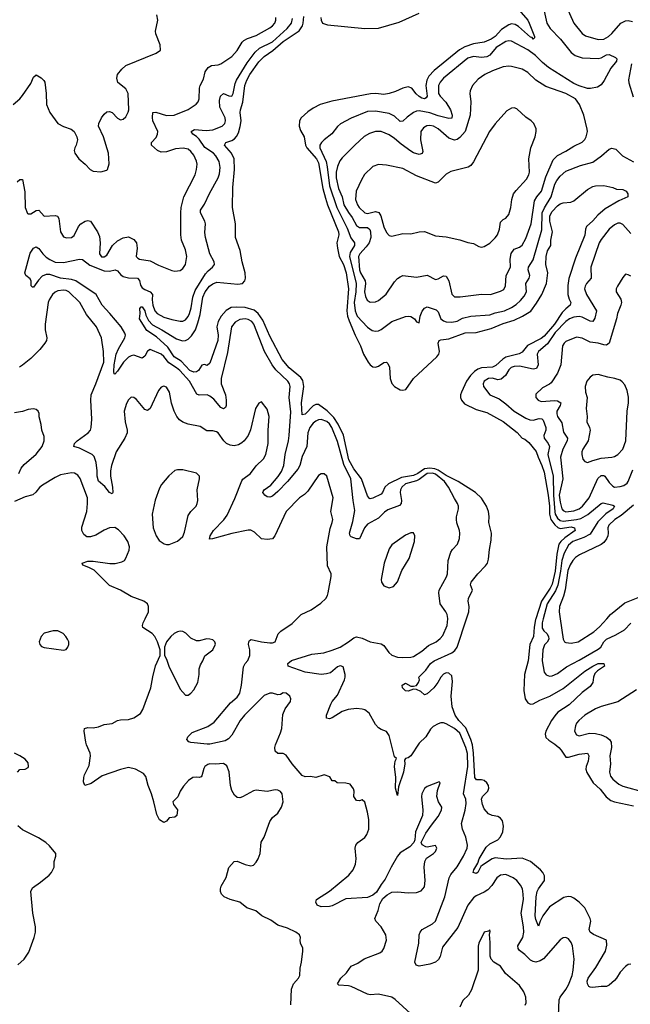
# Model space of a CAD drawing. Header units: inches. Extents: x 1682530 to 1839546, y 640742 to 791647.
# Tile 701 of 923: x 1812289 to 1816785, y 687158 to 694414. Entities that reach past the tile are written whole.
import ezdxf

# ---------------------------------------------------------------- set-up
doc = ezdxf.new("R2010")
doc.units = ezdxf.units.IN
doc.header["$MEASUREMENT"] = 0
doc.layers.add('B8618', color=7, linetype='Continuous')
doc.layers.add('B8619', color=7, linetype='Continuous')

msp = doc.modelspace()

# ---------------------------------------------------------------- linework, layer by layer
at = {"layer": 'B8618', "color": 5}
for points, elevation in [([(1814286.4, 687153.6), (1814290.8, 687270), (1814305.3, 687310), (1814341.1, 687350), (1814352.2, 687370), (1814354.9, 687425.1), (1814365.1, 687470), (1814374.5, 687550), (1814372.9, 687572.9), (1814356.3, 687610), (1814353.3, 687630), (1814356.2, 687650), (1814349.6, 687670), (1814321.6, 687690), (1814259.9, 687720.1), (1814190, 687742.2), (1814138.7, 687778.7), (1814071.4, 687811.4), (1814027.5, 687847.5), (1813962, 687870), (1813909.8, 687909.8), (1813839.3, 687930), (1813794, 687950), (1813774.7, 687970), (1813767.6, 687990), (1813767.2, 688010), (1813771.5, 688030), (1813808.4, 688091.6), (1813830, 688166), (1813869.2, 688210), (1813890, 688212.7), (1813950, 688188.2), (1813990, 688179.1), (1814010, 688184), (1814030, 688206), (1814044.5, 688230), (1814058.4, 688270), (1814067.6, 688352.4), (1814089.5, 688390.5), (1814130, 688506), (1814150, 688534), (1814190, 688567.7), (1814216.9, 688610), (1814227.8, 688650), (1814222, 688710), (1814210, 688726), (1814190, 688737), (1814170, 688739.5), (1814110, 688725.6), (1814030, 688735.8), (1814010, 688731), (1813930, 688688.2), (1813910, 688680.7), (1813890, 688681.7), (1813870, 688699.7), (1813850, 688734.5), (1813841.7, 688770), (1813830.9, 688870.9), (1813815.2, 688915.2), (1813790, 688934), (1813730, 688926.8), (1813690, 688930.5), (1813673.3, 688926.7), (1813651.1, 688910), (1813643.6, 688896.4), (1813630, 688840.9), (1813624.8, 688835.2), (1813610, 688829.7), (1813590, 688833.3), (1813564.9, 688830), (1813532.3, 688807.7), (1813494.2, 688765.8), (1813471.3, 688728.7), (1813452.9, 688687.1), (1813417.3, 688650), (1813420.7, 688630), (1813450.3, 688590.3), (1813446.8, 688550), (1813430, 688538), (1813390, 688531.6), (1813370, 688508), (1813350, 688497.2), (1813318.7, 688518.7), (1813297.5, 688557.5), (1813275.6, 688650), (1813258.5, 688710), (1813234.7, 688770), (1813218.3, 688838.3), (1813199.7, 688859.7), (1813141.2, 688890), (1813090, 688903), (1813030, 688889.6), (1812896.9, 688843.1), (1812814.2, 688785.8), (1812769.3, 688770), (1812758.3, 688798.3), (1812760.7, 688830), (1812765.9, 688850), (1812800.9, 688919.1), (1812809.9, 688990), (1812808.4, 689010), (1812779.8, 689070), (1812775.1, 689090), (1812762.7, 689170), (1812765.2, 689190), (1812790, 689199.3), (1812830, 689196.2), (1812870, 689202.2), (1812910, 689219.6), (1812970, 689227.5), (1813010, 689249.1), (1813030, 689254), (1813090, 689256.1), (1813130, 689270.3), (1813177.7, 689302.3), (1813194.7, 689330), (1813255.6, 689490), (1813268.5, 689571.5), (1813287.8, 689652.2), (1813322, 689730), (1813322, 689770), (1813302.7, 689830), (1813282.7, 689870), (1813265.2, 689890), (1813195.5, 689935.5), (1813192.3, 689950), (1813198.4, 689970), (1813212.9, 690000)], 480), ([(1815167.2, 687090), (1815054.9, 687194.9), (1815030, 687209.7), (1814930, 687233.3), (1814869, 687229), (1814850, 687233.8), (1814730, 687288.9), (1814710, 687295), (1814639.3, 687299.3), (1814629.6, 687309.6), (1814654.2, 687350), (1814695.3, 687390), (1814730, 687438.3), (1814778.8, 687461.2), (1814825.8, 687494.2), (1814942, 687538), (1814957, 687550), (1814969.6, 687570), (1814989.5, 687630), (1814985.6, 687670), (1814951.3, 687730), (1814911.6, 687770), (1814904.5, 687790), (1814929.6, 687850), (1814942, 687898), (1814962.2, 687937.8), (1814994.5, 687965.5), (1815030, 687984.4), (1815070, 687987), (1815150, 687979.6), (1815210, 687982.8), (1815246.2, 687993.8), (1815270, 688024), (1815276, 688070), (1815266.6, 688170), (1815271.3, 688210), (1815283.8, 688236.2), (1815335.1, 688270), (1815350, 688284.9), (1815359.5, 688310), (1815350, 688329), (1815290, 688315.1), (1815278.9, 688318.9), (1815252.5, 688332.5), (1815246, 688350), (1815280.4, 688419.6), (1815320.5, 688479.5), (1815370, 688541.5), (1815395, 688590), (1815396.9, 688610), (1815371.8, 688650), (1815360.7, 688690), (1815366.6, 688733.4), (1815386, 688790), (1815378, 688798), (1815290, 688763.7), (1815270, 688749.2), (1815250.4, 688710), (1815247, 688690), (1815257.6, 688590), (1815255.8, 688550), (1815203.1, 688430), (1815198, 688370), (1815190.8, 688350), (1815161.7, 688318.3), (1815090, 688273.7), (1815070.3, 688250), (1815024.2, 688170), (1814980.5, 688079.5), (1814950, 688040.9), (1814916.2, 687983.8), (1814890, 687963.7), (1814850, 687946.6), (1814690, 687936.5), (1814590, 687883.7), (1814570, 687878.3), (1814510, 687876.4), (1814479.5, 687890), (1814469.3, 687910), (1814474.5, 687930), (1814570, 687991.6), (1814711.5, 688110), (1814744.2, 688150), (1814760.7, 688190), (1814767.6, 688230), (1814758.3, 688310), (1814763.5, 688330), (1814779.6, 688350), (1814830, 688388.7), (1814845.7, 688410), (1814860.9, 688450), (1814859.6, 688519.6), (1814850, 688575.3), (1814830, 688648), (1814810, 688664), (1814790, 688657.2), (1814770, 688661.2), (1814749.6, 688690), (1814752.8, 688730), (1814746.5, 688746.5), (1814721.5, 688781.5), (1814690, 688787.3), (1814626, 688790), (1814610, 688806), (1814590, 688806), (1814573.6, 688833.6), (1814530, 688848.7), (1814470, 688828.7), (1814430, 688838), (1814390, 688835.3), (1814370, 688843.7), (1814295, 688930), (1814250, 688994), (1814230, 689005.8), (1814190, 689006.5), (1814170, 689024.7), (1814167.5, 689050), (1814172.2, 689070), (1814210, 689159.1), (1814218.4, 689190), (1814226.3, 689293.7), (1814243.5, 689336.5), (1814284, 689390), (1814285.2, 689410), (1814279.3, 689430), (1814251, 689451), (1814230, 689453), (1814210, 689441.3), (1814190, 689439.7), (1814150, 689452), (1814130, 689452.2), (1814090, 689434.5), (1813943.9, 689290), (1813913.4, 689250), (1813850, 689142.9), (1813825.3, 689114.7), (1813800.7, 689099.3), (1813690, 689074.6), (1813670, 689074.8), (1813548.4, 689088.4), (1813533.6, 689093.6), (1813519.3, 689110), (1813526, 689130), (1813558.2, 689161.8), (1813675.2, 689204.8), (1813721.9, 689238.1), (1813841.1, 689378.9), (1813890, 689421.5), (1813909.9, 689450), (1813922.8, 689510), (1813935.8, 689644.2), (1813949.7, 689670), (1813969, 689691), (1813982.5, 689730), (1813983.1, 689770), (1813974, 689810), (1813975.6, 689830), (1813981, 689839), (1813994, 689846), (1814070, 689828.8), (1814130, 689822), (1814150, 689822), (1814169.2, 689830), (1814192.6, 689887.4), (1814211, 689909), (1814294.3, 689965.7), (1814329.8, 690000)], 460), ([(1816255.8, 687075.8), (1816262.8, 687190), (1816269.9, 687210.1), (1816310, 687266.2), (1816330, 687302.6), (1816356.5, 687370), (1816365.3, 687410), (1816371, 687491), (1816358.9, 687590), (1816350, 687613.2), (1816330, 687640.9), (1816310, 687651.8), (1816290, 687647), (1816270, 687633.6), (1816145.9, 687494.1), (1816122, 687478), (1816090, 687469.1), (1816070, 687472.7), (1816050, 687484.7), (1816010, 687525.5), (1815970, 687555.4), (1815958.7, 687570), (1815956.5, 687590), (1815993.3, 687650), (1816001.4, 687690), (1815999.3, 687730), (1815982.5, 687830), (1815997.8, 687930), (1815997.5, 687970), (1815990.6, 688010), (1815977, 688037), (1815949.8, 688070), (1815923.5, 688090), (1815870, 688114), (1815829.6, 688110.4), (1815802.6, 688090), (1815766.2, 688033.8), (1815737.5, 688002.5), (1815710, 687984.2), (1815650, 687957.7), (1815630, 687941.8), (1815587.8, 687890), (1815514.5, 687725.5), (1815401.4, 687578.6), (1815384.9, 687510), (1815372.4, 687487.6), (1815350.2, 687469.8), (1815310, 687454.7), (1815230, 687439.3), (1815207.6, 687447.6), (1815199.6, 687470), (1815227.4, 687610), (1815231.1, 687670), (1815237.4, 687690), (1815252, 687710), (1815328.9, 687751.1), (1815350, 687772), (1815420.7, 687950), (1815452.1, 688090), (1815464.8, 688115.2), (1815510, 688172.6), (1815557, 688250), (1815584.2, 688310), (1815586.3, 688330), (1815574.2, 688390), (1815548.7, 688450), (1815542, 688490), (1815569.7, 688589.7), (1815577.5, 688637.5), (1815575.1, 688670), (1815557.7, 688710), (1815588.8, 688910), (1815585.4, 689005.4), (1815575.5, 689050), (1815530, 689156.8), (1815491.8, 689190), (1815430, 689225.3), (1815410, 689231.9), (1815390, 689232.2), (1815370, 689225.7), (1815334.2, 689205.8), (1815313.1, 689186.9), (1815280.3, 689130), (1815230, 689083.9), (1815170, 688989.7), (1815150, 688974.2), (1815131, 688970), (1815123.5, 688956.5), (1815124, 688930), (1815114, 688870), (1815079.5, 688760.5), (1815070, 688698), (1815055.1, 688750), (1815058.4, 688830), (1815048.9, 688910), (1815052.7, 688950), (1815064, 688970), (1815050, 688981.2), (1815010, 689139), (1814990, 689169.3), (1814950, 689182.9), (1814930, 689196.2), (1814910, 689219.5), (1814863.3, 689303.3), (1814830, 689327.3), (1814810, 689334.3), (1814770, 689338), (1814707.3, 689330), (1814663.8, 689316.2), (1814590, 689269.7), (1814570, 689261.6), (1814547.9, 689267.9), (1814546.9, 689290), (1814580.3, 689370), (1814590.9, 689390), (1814630, 689435.3), (1814681.7, 689550), (1814686.6, 689570), (1814685.1, 689590), (1814670, 689646), (1814652.1, 689652.1), (1814641, 689650), (1814630, 689645.6), (1814578, 689602), (1814547.4, 689592.6), (1814510, 689588.9), (1814390, 689606), (1814266, 689650), (1814263.7, 689670), (1814290, 689691.3), (1814441.1, 689738.9), (1814528.9, 689748.9), (1814590, 689767.1), (1814650, 689791.4), (1814711.3, 689828.7), (1814750, 689858.6), (1814770, 689866.7), (1814810, 689856), (1814870, 689828.6), (1814950, 689815), (1814970, 689802), (1815006, 689750), (1815030, 689730.2), (1815070, 689717.2), (1815110, 689713.4), (1815170, 689715.9), (1815190, 689721.2), (1815250, 689759.7), (1815298.3, 689801.7), (1815355.1, 689830), (1815386.3, 689853.7), (1815404.3, 689875.7), (1815435.9, 689950), (1815441, 690000)], 440), ([(1816790, 687454.6), (1816770, 687450.6), (1816750, 687436.8), (1816710, 687395.3), (1816684.3, 687350), (1816670, 687333.6), (1816630, 687298.4), (1816610, 687288.3), (1816570, 687290.5), (1816510, 687281.2), (1816490, 687283.5), (1816479.7, 687290), (1816469.8, 687310), (1816468.9, 687330), (1816476.2, 687350), (1816531.4, 687428.6), (1816603.4, 687550), (1816613.7, 687593.7), (1816609.8, 687629.8), (1816513.4, 687673.4), (1816489, 687690), (1816481.6, 687710), (1816493.9, 687770), (1816489.3, 687790), (1816451.8, 687870), (1816410, 687911.2), (1816370, 687940.2), (1816350, 687949.1), (1816328.2, 687951.8), (1816295.8, 687944.2), (1816190, 687877.4), (1816142.5, 687810), (1816122, 687770), (1816110, 687733.2), (1816090, 687784), (1816085.6, 687810), (1816092.7, 687950), (1816100.8, 687990), (1816109.9, 688010), (1816152.5, 688070), (1816154.5, 688105.5), (1816142.5, 688130), (1816124.5, 688150), (1816050, 688209.8), (1815990, 688235.9), (1815871, 688229), (1815790, 688237.5), (1815768.8, 688231.2), (1815696.3, 688183.7), (1815685.5, 688174.5), (1815662, 688130), (1815650, 688122.4), (1815628.9, 688128.9), (1815632.4, 688150), (1815662.2, 688197.8), (1815671.3, 688230), (1815724.7, 688315.3), (1815750, 688340.3), (1815809.6, 688370.4), (1815830, 688393.5), (1815846.7, 688430), (1815851.9, 688470), (1815843.1, 688510), (1815830.4, 688530), (1815810, 688543.4), (1815769.3, 688550), (1815742.4, 688562.4), (1815710, 688599.1), (1815696.9, 688630), (1815689.6, 688670), (1815697.1, 688690), (1815736, 688730), (1815744.1, 688750), (1815740.3, 688770), (1815728.9, 688790), (1815710, 688807.2), (1815690, 688812.7), (1815653.6, 688813.6), (1815641.2, 688830), (1815631.5, 689010), (1815623.3, 689070), (1815612.1, 689110), (1815575.5, 689195.5), (1815522.9, 689250), (1815494.8, 689290), (1815473, 689350), (1815465.9, 689430), (1815476.8, 689536.8), (1815470, 689579.6), (1815450, 689598.8), (1815430, 689600.8), (1815410, 689591.9), (1815390.2, 689570), (1815368.9, 689530), (1815339, 689490), (1815290, 689447.3), (1815270, 689438.4), (1815243.6, 689463.6), (1815210, 689478.7), (1815190, 689479.5), (1815150, 689466.3), (1815130, 689468.4), (1815107.1, 689490), (1815105.4, 689510), (1815130, 689523.7), (1815170, 689503), (1815190, 689502), (1815210, 689507.7), (1815226.3, 689530), (1815233.2, 689550), (1815228, 689570), (1815280.1, 689619.9), (1815314.2, 689670), (1815340.4, 689690), (1815470.9, 689749.1), (1815493.8, 689766.2), (1815510.5, 689790), (1815578.9, 690000)], 420), ([(1816089.4, 690000), (1816087, 689993), (1816077.1, 689937.1), (1816072.6, 689870), (1816046.1, 689810), (1816032.3, 689690), (1816006.1, 689590), (1816001.5, 689470), (1816010.2, 689410.2), (1816030, 689381.1), (1816050, 689370.3), (1816070, 689371.4), (1816120.3, 689399.7), (1816192.7, 689430), (1816290, 689484.6), (1816450, 689612.6), (1816510, 689650.8), (1816550, 689670.7), (1816591, 689670), (1816596.3, 689650), (1816543, 689617), (1816524.2, 689595.8), (1816514, 689570), (1816509, 689530), (1816490, 689500.4), (1816430, 689456.8), (1816334.1, 689365.9), (1816252.8, 689310), (1816230, 689285.3), (1816206, 689250), (1816163, 689170), (1816157.9, 689150), (1816164.4, 689124.4), (1816184.4, 689104.4), (1816230, 689074.8), (1816258, 689050), (1816277.6, 689030), (1816310, 688979.6), (1816330, 688979), (1816410, 689001.4), (1816470.8, 689010), (1816481.1, 688990), (1816475.6, 688950), (1816460.7, 688910), (1816459.2, 688890), (1816466.3, 688866.3), (1816512.8, 688790), (1816563, 688743), (1816606.7, 688686.7), (1816641.4, 688661.4), (1816670, 688650.1), (1816810, 688619.8)], 420), ([(1816143.8, 690000), (1816135.5, 689970), (1816135.9, 689930), (1816147.8, 689910), (1816170.3, 689890.3), (1816183.8, 689870), (1816184.5, 689850), (1816172.7, 689827.3), (1816153.8, 689806.2), (1816141.3, 689770), (1816137.4, 689690), (1816150, 689606), (1816166.2, 689586.2), (1816190, 689577.3), (1816210, 689578.6), (1816250, 689595.2), (1816315, 689645), (1816410, 689693.6), (1816550, 689775.7), (1816569, 689791), (1816591, 689830), (1816610, 689849), (1816679.2, 689880.8), (1816741.7, 689918.3), (1816790, 689967.7)], 440), ([(1816269.2, 690000), (1816290, 689848.5), (1816301.3, 689830), (1816310, 689824.4), (1816350, 689819.8), (1816401.7, 689830), (1816517.3, 689902.7), (1816558.8, 689941.2), (1816612.5, 690000)], 460), ([(1816830, 689475.6), (1816692.5, 689387.5), (1816570, 689352.5), (1816530, 689336.8), (1816450, 689288.4), (1816405.7, 689250), (1816390.3, 689230), (1816381.5, 689210), (1816375.6, 689170), (1816390, 689144.6), (1816410, 689138), (1816484.5, 689155.5), (1816530, 689155.1), (1816570, 689145.1), (1816610, 689127.2), (1816633.5, 689110), (1816644.6, 689090), (1816647.6, 689050), (1816634.8, 688990), (1816638.5, 688930), (1816631.9, 688870), (1816640.1, 688840.1), (1816656.9, 688816.9), (1816701.1, 688781.1), (1816730, 688766.2), (1816890, 688722.2)], 440), ([(1812271.8, 688868.2), (1812290, 688888.4), (1812330, 688890.5), (1812350, 688904), (1812353.3, 688910), (1812350, 688937.2), (1812330, 688963.7), (1812290, 688989.4), (1812250, 689009.5)], 520), ([(1812275.1, 687450), (1812320.5, 687490), (1812356.9, 687543.1), (1812395.8, 687650), (1812403.8, 687690), (1812404.8, 687730), (1812384.4, 687830), (1812370, 687990.8), (1812382.8, 688017.2), (1812442.4, 688057.6), (1812506.6, 688110), (1812524, 688130), (1812542.6, 688170), (1812543, 688210), (1812554, 688250), (1812554.5, 688270), (1812507.2, 688327.2), (1812482, 688350), (1812426, 688386), (1812310, 688444.8), (1812273.7, 688473.7)], 520), ([(1816011.7, 687151.7), (1816017.4, 687170), (1816016.3, 687210), (1816001.3, 687250), (1815970, 687296.9), (1815865.9, 687385.9), (1815830, 687438.7), (1815779.3, 687470), (1815762, 687490), (1815753.6, 687513.6), (1815754.5, 687614.5), (1815748.4, 687671.6), (1815754, 687694), (1815750, 687706), (1815742, 687698), (1815710, 687688.7), (1815670, 687608), (1815665.8, 687585.8), (1815664.9, 687410), (1815616.3, 687263.7), (1815593.6, 687226.4), (1815552.7, 687187.3), (1815530, 687137.2)], 460)]:
    msp.add_lwpolyline(points, dxfattribs=dict(at, elevation=elevation))
for points, elevation in [([(1812534, 689910), (1812470, 689892.3), (1812447.3, 689870), (1812430.8, 689830), (1812436, 689810), (1812450, 689796), (1812470, 689787.3), (1812610, 689767.7), (1812630, 689774), (1812643.7, 689790), (1812651.6, 689810), (1812649.5, 689830), (1812640.7, 689850), (1812629.4, 689870), (1812609.2, 689890), (1812570, 689909.4)], 520), ([(1813470, 689907.3), (1813450, 689903.7), (1813426.8, 689890), (1813402.8, 689870), (1813370.8, 689830), (1813356, 689790), (1813356, 689730), (1813370, 689702), (1813386, 689650), (1813470, 689481), (1813510, 689436), (1813530, 689436), (1813550, 689450.8), (1813570, 689474.8), (1813599.3, 689530), (1813609.5, 689590), (1813609.5, 689630.5), (1813619.5, 689660.5), (1813638, 689690), (1813652.5, 689727.5), (1813710, 689770.7), (1813731.2, 689811.2), (1813726, 689830), (1813710, 689843.7), (1813690, 689849.5), (1813668, 689852), (1813610, 689837.2), (1813590, 689837.2), (1813550, 689857.2), (1813512.9, 689892.9), (1813490, 689904.5)], 480)]:
    msp.add_lwpolyline(points, close=True, dxfattribs=dict(at, elevation=elevation))
at = {"layer": 'B8619', "color": 5}
for points, elevation in [([(1815946.5, 694506.5), (1816030, 694410.3), (1816041.8, 694390), (1816080.4, 694290), (1816079.9, 694280.1), (1816070, 694269.8), (1816062, 694282), (1816050, 694286.2), (1815963.2, 694363.2), (1815938.7, 694378.7), (1815910, 694383), (1815890, 694377.2), (1815838.1, 694341.9), (1815789.5, 694290), (1815761.1, 694270), (1815710, 694249.4), (1815630, 694235.6), (1815566.8, 694213.2), (1815526.5, 694193.5), (1815340.5, 694039.5), (1815301.7, 693998.3), (1815285.9, 693970), (1815279.1, 693930), (1815290.1, 693849.9), (1815282.4, 693837.6), (1815270.6, 693830), (1815250, 693835.5), (1815230, 693847.6), (1815208.1, 693868.1), (1815175.6, 693910), (1815150, 693920.3), (1815109.1, 693910.9), (1815055.5, 693884.5), (1815010, 693869.8), (1814970, 693863.8), (1814910.6, 693870.6), (1814872.3, 693867.7), (1814586.8, 693813.2), (1814501.3, 693790), (1814450, 693762.5), (1814410, 693734.8), (1814361.3, 693690), (1814349.2, 693669.2), (1814345.8, 693630), (1814357.5, 693597.5), (1814383, 693550), (1814394.2, 693490), (1814402.2, 693470), (1814473.9, 693390), (1814490, 693360.2), (1814522.1, 693170), (1814540.1, 693100.1), (1814555.8, 693050), (1814635.8, 692850), (1814638.7, 692830), (1814624.1, 692770), (1814628, 692730), (1814642.1, 692670), (1814673.5, 692610), (1814693.3, 692550), (1814710.9, 692430.9), (1814698, 692270), (1814702.5, 692230), (1814714.3, 692194.3), (1814758.4, 692090), (1814798.4, 692010), (1814819.5, 691950), (1814855.3, 691890), (1814870, 691872), (1814890, 691857.3), (1814910, 691853.2), (1814930, 691860.7), (1814970, 691888.9), (1814990.3, 691890.3), (1815000.6, 691880.6), (1815012.8, 691852.8), (1815016.5, 691770), (1815030, 691732.7), (1815049, 691710), (1815090, 691687.1), (1815110, 691684.1), (1815131.2, 691690), (1815188.7, 691770), (1815360.8, 691930), (1815374.7, 691950), (1815381.4, 691970), (1815369.9, 692030), (1815378.7, 692050), (1815390, 692055.4), (1815450, 692062.1), (1815570, 692107.9), (1815650.1, 692110.1), (1815760.5, 692139.5), (1815850, 692175.8), (1815930, 692201.2), (1815990.8, 692230), (1816053.3, 692266.7), (1816095.5, 692324.5), (1816134.4, 692390), (1816169.5, 692470.5), (1816178.2, 692550), (1816164.4, 692610), (1816166.1, 692670), (1816175.8, 692710), (1816199.3, 692750), (1816200.7, 692790), (1816212.1, 692850), (1816192, 692930), (1816192, 692970), (1816210, 693001.6), (1816250, 693041.6), (1816270, 693057.8), (1816290, 693065.7), (1816348, 693070), (1816370, 693080.4), (1816470, 693163), (1816510, 693184.9), (1816530, 693190.5), (1816590, 693193), (1816656.8, 693176.8), (1816684.5, 693164.5), (1816730, 693162.4), (1816756.3, 693150), (1816767.7, 693130), (1816767.3, 693110), (1816700.4, 693079.6), (1816599.5, 693020.5), (1816546.1, 692973.9), (1816510, 692932.2), (1816463.7, 692890), (1816454.9, 692870), (1816450, 692826), (1816382, 692658), (1816331.8, 692508.2), (1816325.5, 692454.5), (1816326.2, 692390), (1816334.4, 692354.4), (1816347.6, 692330), (1816342.9, 692310), (1816310, 692283.4), (1816284.6, 692255.4), (1816228.5, 692170), (1816150, 692082.6), (1816130, 692065.6), (1816027.4, 692012.6), (1815990, 691963.2), (1815967.7, 691952.3), (1815870, 691928.4), (1815846.2, 691913.7), (1815794.4, 691865.6), (1815770, 691854), (1815690, 691849.2), (1815661.8, 691838.2), (1815638, 691822), (1815608.3, 691791.7), (1815579.4, 691750), (1815541.2, 691670), (1815535.8, 691650), (1815535.9, 691630), (1815542.4, 691610), (1815563.9, 691583.9), (1815650, 691541.4), (1815730, 691519.1), (1815850, 691453.6), (1815953.3, 691373.3), (1815990, 691331.5), (1816010, 691323.2), (1816038.8, 691298.8), (1816091.7, 691231.7), (1816105.9, 691190), (1816134.4, 691130), (1816150, 691079), (1816181.3, 690910), (1816191.6, 690830), (1816191.2, 690770), (1816200.9, 690730), (1816230, 690690.8), (1816251.2, 690671.2), (1816270, 690664.3), (1816350, 690676.4), (1816373.8, 690670), (1816377, 690657), (1816378.5, 690650), (1816304.2, 690595.8), (1816273.8, 690570), (1816259.1, 690550), (1816243.9, 690476.1), (1816232.9, 690350), (1816210, 690253.4), (1816195.9, 690224.1), (1816132.6, 690130), (1816089.4, 690000)], 420), ([(1816140.3, 694520.3), (1816170.9, 694390), (1816196.3, 694350), (1816271.3, 694270), (1816350, 694172.3), (1816379.5, 694150), (1816430, 694134.3), (1816550, 694129.5), (1816570, 694133.5), (1816610, 694155.6), (1816630, 694158.9), (1816676.9, 694136.9), (1816685.2, 694125.2), (1816683.1, 694110), (1816641.6, 694058.4), (1816593.7, 693966.3), (1816570, 693933.3), (1816543.4, 693916.6), (1816493.4, 693906.6), (1816470, 693907.3), (1816410, 693926.4), (1816370, 693945.1), (1816182.3, 694062.3), (1816137.9, 694097.9), (1816086.7, 694150), (1816030, 694192.3), (1815910, 694255.2), (1815890, 694258), (1815870, 694253.1), (1815797.4, 694210), (1815750, 694152.8), (1815730, 694139.9), (1815690, 694135.4), (1815630, 694143), (1815588, 694130), (1815410, 693983.9), (1815384.8, 693955.2), (1815373.3, 693930), (1815371.9, 693870), (1815384.8, 693850), (1815427.1, 693807.1), (1815461.6, 693750), (1815474.5, 693710), (1815470, 693688.2), (1815450, 693685.7), (1815370, 693706.2), (1815310, 693727.1), (1815230, 693741.8), (1815210, 693740.2), (1815190, 693731.2), (1815142.9, 693697.1), (1815110, 693665.7), (1815090, 693663.9), (1815050, 693702.6), (1815010, 693723.6), (1814910, 693741.2), (1814850, 693739), (1814730, 693688.1), (1814652.1, 693647.9), (1814630, 693628.3), (1814587.5, 693572.5), (1814530.1, 693529.9), (1814511.4, 693510), (1814500.2, 693490), (1814498.5, 693470), (1814544.6, 693370), (1814553.6, 693330), (1814569.5, 693189.5), (1814624.4, 693030), (1814699.1, 692879.1), (1814726.8, 692806.8), (1814754.4, 692770), (1814754.6, 692750), (1814722, 692698), (1814716.8, 692670), (1814766.6, 692470), (1814763.5, 692410), (1814751.6, 692330), (1814759.4, 692270), (1814775.1, 692230), (1814850, 692148.9), (1814883.7, 692123.7), (1814910, 692118.3), (1814930, 692120.9), (1814950, 692130.3), (1815029.3, 692190.7), (1815130, 692227.7), (1815150, 692230.1), (1815170, 692226.5), (1815195.5, 692210), (1815210, 692186.8), (1815230, 692181), (1815238.7, 692230), (1815252.8, 692267.2), (1815270, 692288.9), (1815290, 692298), (1815356.9, 692276.9), (1815370, 692261.6), (1815390.7, 692210.7), (1815410, 692194.2), (1815430, 692188.1), (1815470, 692185.6), (1815510, 692193.2), (1815550, 692215), (1815610, 692230.1), (1815750, 692238.3), (1815790, 692254.2), (1815858.3, 692270), (1815910, 692294.2), (1815943.9, 692316.1), (1815976.2, 692343.8), (1816003.9, 692376.1), (1816020.9, 692410), (1816016.8, 692470), (1816040.4, 692510), (1816044.8, 692530), (1816033.5, 692570), (1816036.2, 692590), (1816070, 692645.7), (1816134.2, 692865.8), (1816137.4, 692990), (1816152.6, 693027.4), (1816203.3, 693110), (1816230, 693202.3), (1816244.7, 693230), (1816270, 693262.2), (1816310, 693297.6), (1816419.7, 693340.3), (1816510, 693364), (1816572.7, 693410), (1816630, 693460.7), (1816650, 693467.1), (1816680.2, 693460.2), (1816727, 693410), (1816810, 693368.1)], 440), ([(1816316.1, 694510), (1816369.2, 694390), (1816430, 694313.1), (1816456.5, 694296.5), (1816548.5, 694268.5), (1816590, 694270.2), (1816624.8, 694290), (1816650, 694312.1), (1816717, 694390), (1816750, 694406.3), (1816770, 694407.7), (1816801.2, 694401.2)], 460), ([(1812241.6, 693790), (1812288.8, 693831.2), (1812310, 693856.4), (1812370, 693943), (1812390, 693990.8), (1812410, 694007.3), (1812447, 693987), (1812466.9, 693966.9), (1812473, 693953), (1812484.6, 693870), (1812484.9, 693790), (1812510, 693731), (1812570, 693650.6), (1812610, 693626.8), (1812667.5, 693607.5), (1812690.8, 693590), (1812710, 693552), (1812714, 693530), (1812704, 693490), (1812694, 693470), (1812690.7, 693450), (1812694, 693430), (1812724, 693390), (1812770.7, 693350), (1812806.8, 693310), (1812830, 693297.3), (1812885.6, 693294.4), (1812930, 693304.7), (1812935.3, 693310), (1812946.6, 693353.4), (1812943.6, 693430), (1812906.3, 693550), (1812869.6, 693630), (1812871.8, 693650), (1812890, 693690.8), (1812910, 693718.8), (1812930, 693734.8), (1812950, 693738.8), (1812970, 693730.8), (1813010, 693687.7), (1813030, 693677.3), (1813050, 693680.7), (1813070, 693698.8), (1813087.7, 693732.3), (1813091.3, 693750), (1813088.2, 693870), (1813070, 693904.5), (1813012.3, 693952.3), (1813002.8, 693982.8), (1813008.3, 694010), (1813039.7, 694050), (1813070, 694078), (1813292.8, 694167.2), (1813326, 694190), (1813323.6, 694230), (1813291.8, 694310), (1813289.6, 694329.6), (1813305.2, 694410), (1813299, 694450)], 480), ([(1812270, 693220.3), (1812290, 693237.1), (1812310, 693236), (1812326.6, 693146.6), (1812327.9, 693030), (1812347, 692987), (1812350, 692983), (1812370, 692984.9), (1812410, 693008.5), (1812430, 693010.5), (1812470, 692966.7), (1812550, 692972.4), (1812566.6, 692966.6), (1812576.5, 692950), (1812590.3, 692850), (1812610, 692814.4), (1812634, 692806), (1812670, 692810.3), (1812690, 692824.9), (1812721.5, 692890), (1812738, 692910), (1812770, 692929), (1812790, 692933.8), (1812809.1, 692929.1), (1812862.8, 692850), (1812877.3, 692817.3), (1812881.8, 692770), (1812876.1, 692690), (1812890, 692667.1), (1812910, 692666.2), (1812930, 692680.3), (1812972, 692750), (1813010, 692785.8), (1813050, 692806.7), (1813090, 692813.1), (1813130, 692794), (1813148.5, 692770), (1813153.1, 692730), (1813146.7, 692670), (1813157.6, 692657.6), (1813170.4, 692650.4), (1813250, 692636.5), (1813310, 692606.3), (1813410, 692565.3), (1813430, 692562), (1813470, 692567), (1813490, 692581.3), (1813509.7, 692610), (1813519.8, 692670), (1813510, 692719.3), (1813481.1, 692790), (1813474.5, 692830), (1813474.4, 692990), (1813478.9, 693030), (1813498.6, 693110), (1813581.8, 693270), (1813591.6, 693310), (1813595.3, 693350), (1813590, 693372.3), (1813570, 693415.1), (1813550, 693443.5), (1813530, 693459.2), (1813493, 693467), (1813436.2, 693463.8), (1813370, 693440.4), (1813330, 693437.8), (1813303, 693450), (1813258.7, 693490), (1813259.7, 693510), (1813293.4, 693546.6), (1813304.7, 693570), (1813306, 693590), (1813268.3, 693670), (1813265.6, 693694.4), (1813269.8, 693730.2), (1813290, 693733.4), (1813370, 693709.4), (1813425.2, 693710), (1813528.2, 693751.8), (1813589, 693791), (1813604, 693810), (1813610.9, 693830), (1813611.9, 693910), (1813617.6, 693930), (1813643.1, 693976.9), (1813655.3, 694030), (1813677.6, 694062.4), (1813702, 694078), (1813750, 694082), (1813770, 694090.3), (1813850, 694142.8), (1813890, 694187.6), (1813927.4, 694250), (1813939.3, 694260.7), (1813965.2, 694274.8), (1814030, 694298.3), (1814130, 694354.7), (1814150, 694368.1), (1814166.4, 694390), (1814173.8, 694410), (1814174.2, 694430)], 460), ([(1815441, 690000), (1815441.1, 690001.1), (1815435.6, 690030), (1815426.4, 690050), (1815385.3, 690110), (1815376, 690190), (1815378, 690210), (1815431.6, 690308.4), (1815439.1, 690330), (1815444.8, 690430), (1815464, 690490), (1815475.6, 690510), (1815513, 690550), (1815526.9, 690590), (1815531.2, 690630), (1815528.3, 690650), (1815506.9, 690706.9), (1815504.7, 690730), (1815504.7, 690750), (1815519.7, 690810), (1815519.7, 690830), (1815512.8, 690850), (1815490, 690884.7), (1815447.8, 690970), (1815417.2, 691010), (1815350, 691064.8), (1815330, 691072.9), (1815290, 691071.2), (1815230, 691025.1), (1815210, 691015.4), (1815130, 690993.1), (1815103.7, 690970), (1815093.7, 690950), (1815090.9, 690930), (1815101.7, 690870), (1815098.4, 690850), (1815085.9, 690834.1), (1814998.9, 690801.1), (1814975.6, 690784.4), (1814930, 690739.8), (1814850, 690695.7), (1814827.2, 690670), (1814790, 690589.7), (1814770, 690588.7), (1814730, 690604), (1814723, 690610), (1814717.6, 690630), (1814742.7, 690717.3), (1814756.2, 690796.2), (1814743.4, 690870), (1814727.6, 691030), (1814676.1, 691136.1), (1814630, 691305.1), (1814586.9, 691410), (1814570, 691436.2), (1814550, 691453.4), (1814510, 691469.1), (1814490, 691466), (1814470, 691456.5), (1814450, 691441), (1814426.2, 691410), (1814410.6, 691370), (1814402.7, 691270), (1814370, 691195.4), (1814351.5, 691130), (1814337.2, 691102.8), (1814261.2, 691010), (1814190, 690937.1), (1814150, 690904.1), (1814130, 690896.8), (1814110, 690898.8), (1814094, 690910), (1814078.7, 690930), (1814082, 690938), (1814089.5, 690950), (1814137.1, 690982.9), (1814192.5, 691047.5), (1814216, 691084), (1814233.9, 691130), (1814243.8, 691210), (1814268.7, 691310), (1814273.1, 691350), (1814285, 691525), (1814272.5, 691630), (1814280.2, 691710), (1814275.8, 691730), (1814262.6, 691750), (1814175, 691835), (1814147.9, 691870), (1814092.2, 691970), (1814013.5, 692170), (1813997.6, 692190), (1813970, 692205.6), (1813950, 692209.9), (1813910, 692205.8), (1813874.3, 692185.7), (1813849.4, 692150), (1813818.3, 691961.7), (1813771.5, 691770), (1813771.6, 691730), (1813803.2, 691650), (1813808.4, 691610), (1813808.9, 691570), (1813803.8, 691556.2), (1813790, 691545.7), (1813770, 691555.6), (1813717.2, 691617.2), (1813690, 691640.5), (1813670, 691649.9), (1813610, 691646.4), (1813593.9, 691653.9), (1813538.1, 691750), (1813468.2, 691830), (1813444.3, 691850), (1813385.8, 691885.8), (1813350, 691931.1), (1813330, 691948.6), (1813250, 691984), (1813230, 691971.5), (1813210, 691934), (1813190, 691919.7), (1813130, 691941.2), (1813110, 691938.4), (1813090, 691927), (1813052.7, 691890), (1813010, 691824.7), (1812990, 691802.4), (1812984.9, 691804.9), (1812981.2, 691821.2), (1812983.2, 691870), (1812999.9, 691950), (1813016.9, 691990), (1813063.9, 692070), (1813067, 692090), (1813064.1, 692104.1), (1813037, 692150), (1812953.2, 692250), (1812896.2, 692310), (1812852.2, 692390), (1812702.8, 692490), (1812670, 692499.4), (1812590, 692508.6), (1812510, 692537.1), (1812483.2, 692536.8), (1812455.3, 692524.7), (1812426.3, 692493.7), (1812390, 692443.6), (1812382.9, 692442.9), (1812372.7, 692452.7), (1812372.9, 692487.1), (1812365.5, 692505.5), (1812333.5, 692530), (1812325.7, 692550), (1812366.1, 692693.9), (1812389.4, 692730.6), (1812410, 692740.8), (1812430, 692728.9), (1812458, 692690), (1812483.9, 692663.9), (1812510, 692646.4), (1812550, 692628.7), (1812610, 692624.5), (1812730, 692648.8), (1812750, 692647.4), (1812806.1, 692606.1), (1812910, 692563.9), (1812950, 692561.2), (1812991.4, 692571.4), (1813010, 692563.9), (1813033.1, 692533.1), (1813050, 692523), (1813090, 692512), (1813155.6, 692510), (1813170, 692493.4), (1813179, 692459), (1813190, 692438.3), (1813210, 692425.2), (1813249.7, 692409.7), (1813266.9, 692390), (1813263.3, 692350), (1813268.1, 692310), (1813284.2, 692270), (1813301.3, 692250), (1813350, 692222.1), (1813410, 692204.1), (1813470, 692193.4), (1813490, 692193.8), (1813510, 692202.3), (1813530, 692227.4), (1813540.2, 692250), (1813552.1, 692290), (1813562.7, 692370), (1813581.5, 692418.5), (1813658, 692542), (1813675.8, 692564.2), (1813709.6, 692590), (1813722.9, 692610), (1813720.5, 692630), (1813689.3, 692689.3), (1813655.8, 692810), (1813653.1, 692846.9), (1813657.7, 692910), (1813652.7, 692930), (1813619.4, 692990), (1813621.1, 693010), (1813650, 693054.3), (1813685.3, 693134.7), (1813751.5, 693248.5), (1813760.9, 693279.1), (1813766.1, 693326.1), (1813758.7, 693370), (1813734.3, 693410), (1813714.9, 693430), (1813653.3, 693473.3), (1813610, 693533.8), (1813590, 693554), (1813564, 693570), (1813551.6, 693590), (1813576, 693604), (1813661.7, 693598.3), (1813710, 693603.7), (1813779.6, 693630), (1813799.7, 693650), (1813803.9, 693670), (1813801.4, 693690), (1813763.6, 693770), (1813761.2, 693818.8), (1813768.2, 693851.8), (1813790, 693871.6), (1813830, 693852.8), (1813850, 693852), (1813859.8, 693870), (1813874.8, 693945.2), (1813884.2, 693970), (1813964.7, 694095.3), (1814023.9, 694176.1), (1814055.8, 694204.2), (1814150, 694252), (1814257.5, 694350), (1814289.4, 694390), (1814297.1, 694422.9)], 440), ([(1815578.9, 690000), (1815595.2, 690050), (1815599.8, 690090), (1815592.5, 690130), (1815594.2, 690150), (1815622.2, 690210), (1815607.6, 690250), (1815612.8, 690270), (1815661.5, 690330), (1815720.3, 690390), (1815733.8, 690410), (1815742.3, 690437.7), (1815747.9, 690510), (1815761.5, 690578.5), (1815762.9, 690630), (1815744.7, 690710), (1815745.8, 690754.2), (1815741.1, 690790), (1815725.9, 690830), (1815690, 690887.6), (1815645.9, 690930), (1815518.6, 691010), (1815430, 691055.9), (1815370, 691095.1), (1815345, 691105), (1815309.6, 691110.4), (1815270, 691104.1), (1815221.5, 691070), (1815190, 691054.7), (1815100.6, 691039.4), (1815005.1, 690994.9), (1814977.5, 690970), (1814961, 690930), (1814950, 690918.5), (1814890, 690887.3), (1814870, 690882.7), (1814865.9, 690885.9), (1814850, 690906.3), (1814804.7, 691030), (1814750, 691103.6), (1814712.8, 691170), (1814673.4, 691353.4), (1814634.6, 691434.6), (1814602.8, 691482.8), (1814552.8, 691532.8), (1814490, 691579.3), (1814470, 691579.1), (1814450, 691568.2), (1814390, 691506.6), (1814370, 691503.6), (1814363.6, 691590), (1814380.8, 691710), (1814374.6, 691754.6), (1814357.9, 691777.9), (1814274, 691850), (1814221.2, 691910), (1814130, 692081), (1814079.3, 692199.3), (1814045.1, 692250), (1814014.7, 692274.7), (1813950, 692292.3), (1813884, 692296), (1813846.8, 692293.2), (1813809.1, 692270.9), (1813772.9, 692230), (1813749.1, 692190), (1813741.6, 692150), (1813749.2, 692090), (1813748, 692050), (1813690, 691883.5), (1813670, 691866), (1813650, 691872.7), (1813630, 691868.3), (1813606.4, 691830), (1813590, 691819.7), (1813570, 691816.6), (1813541.5, 691830), (1813478.6, 691898.6), (1813425.5, 691930), (1813379.9, 691999.9), (1813297.2, 692077.2), (1813224.9, 692124.9), (1813169.7, 692210), (1813176, 692250), (1813173.8, 692286.2), (1813182, 692298), (1813190, 692299.5), (1813210, 692268.2), (1813217.6, 692237.6), (1813237.2, 692197.2), (1813266.7, 692166.7), (1813336.3, 692130), (1813442.5, 692062.5), (1813487.2, 692047.2), (1813510, 692049), (1813530, 692060.4), (1813554.9, 692085.1), (1813582.2, 692130), (1813600.7, 692179.3), (1813617, 692243), (1813636.2, 692370), (1813655.4, 692410), (1813686.8, 692450), (1813710, 692467.2), (1813740.6, 692479.4), (1813894.2, 692465.8), (1813929, 692471), (1813947.1, 692490), (1813950.9, 692510), (1813947.9, 692550), (1813926.2, 692630), (1813913.5, 692713.5), (1813878, 692810), (1813878.7, 692910), (1813856.1, 693030), (1813858, 693178), (1813869.9, 693310), (1813868, 693388), (1813849.3, 693430), (1813797.8, 693490), (1813806.9, 693510), (1813850, 693524.7), (1813870, 693536.6), (1813886.1, 693553.9), (1813900, 693580), (1813913, 693627), (1813918.6, 693670), (1813911.8, 693730), (1813914.1, 693750), (1813932.2, 693807.8), (1813946.3, 693930), (1813961.5, 693970), (1813983.8, 694010), (1814050, 694103.3), (1814090, 694143.7), (1814152.5, 694187.5), (1814230, 694252.8), (1814347.8, 694332.2), (1814370.6, 694370), (1814377.3, 694390), (1814382.4, 694437.6)], 420), ([(1814507.3, 694430), (1814508, 694410), (1814518, 694390), (1814555.8, 694375.8), (1814829.8, 694350.2), (1814930, 694351.3), (1815084.1, 694395.9), (1815230, 694463.5)], 420), ([(1816794.5, 694090), (1816772.4, 693972.4), (1816775.8, 693950), (1816806.6, 693846.6)], 460), ([(1816790, 692839.2), (1816730, 692906), (1816710, 692914.7), (1816694.3, 692914.3), (1816670, 692903.1), (1816630.1, 692869.9), (1816570, 692794.5), (1816556, 692770), (1816494.7, 692590), (1816498, 692510), (1816463.2, 692470), (1816452.8, 692450), (1816448.7, 692430), (1816462.7, 692390), (1816536.5, 692270), (1816524.6, 692215.4), (1816510, 692191.1), (1816490, 692193), (1816430, 692222.6), (1816410, 692226.9), (1816370, 692223.1), (1816336.9, 692210), (1816310, 692189.3), (1816232.5, 692110), (1816175.5, 692024.5), (1816110.1, 691969.9), (1816100.1, 691950), (1816105.9, 691870), (1816095.4, 691844.6), (1816070, 691839.2), (1815970, 691861.5), (1815930, 691858.3), (1815909.2, 691850.8), (1815890, 691834.6), (1815867.1, 691792.9), (1815834.6, 691765.4), (1815810, 691760.2), (1815770, 691771.6), (1815742, 691770), (1815710.3, 691750), (1815702.3, 691730), (1815704.2, 691710), (1815750.7, 691650), (1815820.2, 691620.2), (1815870, 691583.6), (1815930, 691528.9), (1816016.7, 691476.7), (1816044.8, 691464.8), (1816070, 691463.6), (1816115.3, 691475.3), (1816133.5, 691473.5), (1816142.9, 691462.9), (1816162.5, 691410), (1816163.4, 691390), (1816149.5, 691350), (1816151.5, 691330), (1816181.5, 691290), (1816189.6, 691270), (1816178.8, 691210), (1816218.1, 691050), (1816220.1, 690910), (1816228.8, 690788.8), (1816232.2, 690770), (1816250, 690739.7), (1816270, 690724), (1816290, 690718.6), (1816390, 690730), (1816422.1, 690737.9), (1816472.4, 690767.6), (1816570, 690850.2), (1816585.3, 690854.7), (1816656.7, 690836.7), (1816668.5, 690830), (1816658.2, 690810), (1816606.3, 690773.7), (1816547.2, 690712.8), (1816490, 690623.8), (1816442.1, 690597.9), (1816361.7, 690570), (1816330, 690540.8), (1816297.9, 690482.1), (1816282.1, 690430), (1816272.6, 690350), (1816252.7, 690247.3), (1816235.3, 690204.7), (1816174.4, 690110), (1816143.8, 690000)], 440), ([(1816790, 692523.6), (1816770, 692534.5), (1816750, 692538), (1816730, 692514.5), (1816690.3, 692450), (1816682.6, 692430), (1816682.6, 692410), (1816714.9, 692354.9), (1816719.8, 692330), (1816716.6, 692310), (1816690.9, 692250), (1816683.5, 692210), (1816630, 692029.7), (1816610, 692015), (1816590, 692017.3), (1816550, 692030.6), (1816490, 692039), (1816430, 692067), (1816390, 692073.6), (1816310, 692042.7), (1816297.3, 692030), (1816287.3, 692010), (1816274.5, 691870), (1816250.2, 691810), (1816201.8, 691738.2), (1816190, 691727.4), (1816139.8, 691700.2), (1816090, 691654), (1816088.7, 691630), (1816106.4, 691610), (1816130, 691599.6), (1816230, 691608.3), (1816250, 691606.7), (1816274.3, 691590), (1816270.1, 691570), (1816245.4, 691530), (1816243.9, 691510), (1816249.6, 691489.6), (1816282.5, 691442.5), (1816293.9, 691373.9), (1816323.2, 691330), (1816320.1, 691310), (1816287.9, 691250), (1816271.4, 691190), (1816289.3, 691030), (1816262.3, 690910), (1816270, 690858.3), (1816282.3, 690810), (1816290, 690796.3), (1816310, 690786.4), (1816370, 690794.3), (1816408.9, 690810), (1816434, 690830), (1816483.8, 690890), (1816547.5, 691032.5), (1816570, 691055.9), (1816590, 691055.5), (1816597.8, 691050), (1816630, 691004.4), (1816656.1, 690976.1), (1816670, 690968.4), (1816710, 690973.1), (1816738.1, 690981.9), (1816761.4, 690998.6), (1816770, 691010.3), (1816804, 691096)], 460), ([(1814329.8, 690000), (1814360.9, 690030), (1814434.5, 690065.5), (1814506.2, 690113.8), (1814542.7, 690150), (1814555.1, 690170), (1814560.9, 690190), (1814582.7, 690310), (1814582.7, 690330), (1814556.2, 690390), (1814549.7, 690530), (1814574.2, 690665.8), (1814590.9, 690710), (1814593.7, 690730), (1814579.1, 690790), (1814596, 690890), (1814551.8, 691050), (1814530, 691066.6), (1814510, 691066.6), (1814490, 691054.5), (1814410, 690939.5), (1814385.3, 690914.7), (1814350, 690889.6), (1814250.4, 690790), (1814166.4, 690610), (1814150, 690589.7), (1814110, 690584.7), (1814070, 690589.6), (1814018, 690638), (1813990, 690652.3), (1813970, 690651.8), (1813850, 690627.3), (1813707.6, 690587.6), (1813687.3, 690587.3), (1813692, 690610), (1813715.8, 690650), (1813791.1, 690728.9), (1813816.4, 690763.6), (1813873.8, 690886.2), (1813924, 691016), (1813932.7, 691027.3), (1813988.2, 691070), (1814030, 691126.7), (1814083, 691177), (1814102, 691210), (1814119.7, 691290), (1814118.7, 691390), (1814126, 691490), (1814110, 691543.7), (1814070, 691598), (1814050, 691589), (1814024.4, 691550), (1813987.4, 691392.6), (1813972.4, 691350), (1813942.6, 691310), (1813924.7, 691295.3), (1813899.1, 691280.9), (1813866.9, 691273.1), (1813837.8, 691277.8), (1813812, 691292), (1813791.2, 691311.2), (1813750.9, 691370), (1813737.4, 691377.4), (1813710, 691383.8), (1813665.6, 691385.6), (1813617.6, 691417.6), (1813530, 691434.2), (1813490, 691448.8), (1813465.8, 691465.8), (1813445.3, 691490), (1813425.1, 691530), (1813407.7, 691587.7), (1813392.2, 691670), (1813370, 691705.1), (1813350, 691713.6), (1813330, 691707), (1813310, 691680.9), (1813250, 691549.3), (1813230, 691534.5), (1813210, 691542.9), (1813150, 691616.2), (1813130, 691629.5), (1813110, 691632.3), (1813090, 691613.2), (1813074.7, 691585.3), (1813058.9, 691530), (1813064.4, 691450), (1813080.8, 691390), (1813079.7, 691370), (1813062, 691330), (1812998.8, 691230), (1812965.8, 691130), (1812958, 691090), (1812956.9, 691050), (1812973.2, 690970), (1812975.3, 690930), (1812970, 690919.3), (1812950, 690929.5), (1812914.6, 690974.6), (1812870, 691013.6), (1812860.2, 691050), (1812859.9, 691090), (1812851, 691151), (1812836.3, 691196.3), (1812822, 691210), (1812730, 691256.8), (1812687, 691270), (1812691.6, 691290), (1812712.8, 691310), (1812793.5, 691370), (1812809, 691390), (1812816.1, 691410), (1812819.5, 691470), (1812812.3, 691610), (1812815, 691650), (1812850, 691730.3), (1812907.9, 691890), (1812904.9, 691970), (1812891.9, 692070), (1812854.8, 692150), (1812781.1, 692241.1), (1812730.8, 692330), (1812649.3, 692409.3), (1812630, 692418.5), (1812610, 692421.1), (1812570, 692415.4), (1812550, 692407.2), (1812530, 692389.7), (1812505, 692350), (1812497.6, 692330), (1812477.3, 692170), (1812476.5, 692130), (1812487.8, 692070), (1812486, 692050), (1812474.9, 692030), (1812436.3, 691983.7), (1812370, 691916.4), (1812310, 691867.4), (1812286.5, 691853.5)], 460), ([(1812282.4, 691070), (1812300.5, 691110), (1812322.6, 691137.4), (1812410, 691212.9), (1812453.5, 691270), (1812469.7, 691310), (1812470, 691342), (1812452.8, 691390), (1812447.8, 691430), (1812432.7, 691487.3), (1812432.1, 691512.1), (1812424, 691530), (1812410, 691541.2), (1812390, 691546), (1812350, 691542), (1812310, 691527.3), (1812250, 691516.2)], 480), ([(1813212.9, 690000), (1813236.9, 690050), (1813238.4, 690090), (1813229.3, 690110), (1813204, 690130), (1813110, 690164), (1813030, 690209.8), (1812950, 690243.5), (1812837.1, 690357.1), (1812798.2, 690378.2), (1812753.6, 690393.6), (1812749, 690410), (1812790, 690423.1), (1812830, 690423.1), (1812952.9, 690407.1), (1812992.8, 690407.2), (1813039.8, 690420.2), (1813059.3, 690430), (1813070, 690446), (1813094.9, 690505.1), (1813097, 690530), (1813085.1, 690570), (1813058.4, 690610), (1813015.7, 690655.7), (1812990, 690671.1), (1812950, 690669.7), (1812910, 690652.2), (1812850, 690616.1), (1812810, 690602.4), (1812783.9, 690603.9), (1812760, 690620), (1812746.8, 690650), (1812745.3, 690674.7), (1812784.1, 690790), (1812788.9, 690850), (1812787, 690890), (1812733.4, 691033.4), (1812717, 691057), (1812692.4, 691072.4), (1812670, 691074), (1812590, 691059.8), (1812550, 691041.4), (1812456.3, 690983.7), (1812433.8, 690966.2), (1812407.6, 690932.4), (1812386.2, 690913.8), (1812330, 690898.2), (1812250, 690863)], 480), ([(1816810, 690836.6), (1816718.3, 690761.7), (1816670.9, 690730), (1816628.4, 690690), (1816621.3, 690670), (1816623, 690630), (1816619.1, 690610), (1816610, 690588.3), (1816590, 690561.4), (1816572.2, 690547.8), (1816412.1, 690470), (1816382, 690450), (1816362, 690430), (1816342.1, 690397.9), (1816325.5, 690354.5), (1816306.3, 690213.8), (1816293.7, 690166.3), (1816264.8, 690090), (1816262.3, 690050), (1816269.2, 690000)], 460), ([(1816612.5, 690000), (1816639.8, 690030), (1816744.2, 690115.8), (1816843.8, 690156.2), (1816950, 690176.6), (1816990, 690188.8), (1817010, 690160.7), (1817014.9, 690090), (1817025.8, 690065.8), (1817030, 690061), (1817070, 690068.4), (1817090, 690057.6), (1817123.4, 690000)], 460)]:
    msp.add_lwpolyline(points, dxfattribs=dict(at, elevation=elevation))
for points, elevation in [([(1815890, 694071.8), (1815850, 694066), (1815770, 694036.8), (1815714, 694010), (1815664.3, 693975.7), (1815624.6, 693930), (1815606, 693890), (1815603.6, 693870), (1815611.4, 693810), (1815607, 693710), (1815568.8, 693591.2), (1815530, 693546.6), (1815510, 693532.4), (1815490, 693527.4), (1815450, 693541.8), (1815370, 693608.9), (1815335.1, 693630), (1815310, 693635.4), (1815287.4, 693632.6), (1815263, 693617), (1815243.9, 693590), (1815240.1, 693530), (1815256.4, 693443.6), (1815252.8, 693427.2), (1815230, 693421.8), (1815190, 693433.4), (1815170, 693444.9), (1815096.8, 693496.8), (1815050, 693539.1), (1815010, 693565), (1814950, 693589.8), (1814910, 693589.8), (1814865.2, 693574.8), (1814826.7, 693553.3), (1814755.6, 693490), (1814663.6, 693396.4), (1814646.6, 693373.4), (1814628.1, 693331.9), (1814619.8, 693290), (1814618.3, 693250), (1814637.6, 693170), (1814664.1, 693110), (1814675, 693050), (1814710, 692992.7), (1814737.6, 692957.6), (1814770, 692897.4), (1814790, 692882.6), (1814850, 692882.8), (1814867.7, 692867.7), (1814872.8, 692850), (1814873.7, 692810), (1814861.2, 692770), (1814840.3, 692739.7), (1814793.1, 692690), (1814783, 692670), (1814791.6, 692570), (1814798.1, 692550), (1814832.4, 692490), (1814835, 692470), (1814829.2, 692409.2), (1814834.2, 692374.2), (1814847.5, 692347.5), (1814870, 692332.6), (1814910, 692335), (1814930, 692344.5), (1814987.5, 692392.5), (1815050, 692483.8), (1815070, 692506), (1815090, 692520.4), (1815111.5, 692528.5), (1815210, 692516), (1815290, 692532.9), (1815350, 692500.4), (1815370, 692504.9), (1815410, 692525.7), (1815430, 692524.9), (1815450, 692490.7), (1815471.9, 692391.9), (1815491.4, 692371.4), (1815532.3, 692372.3), (1815690, 692391.8), (1815755.3, 692390), (1815830, 692413.2), (1815854.4, 692425.6), (1815866.9, 692453.1), (1815870.4, 692529.6), (1815902.3, 692590), (1815900.5, 692650), (1815908.4, 692691.6), (1815930, 692723.2), (1815970, 692737.6), (1815988, 692752), (1816016.9, 692803.1), (1816054.9, 692910), (1816080.8, 693079.2), (1816096.5, 693110), (1816130.5, 693150), (1816164.1, 693255.9), (1816218.1, 693381.9), (1816250, 693413.8), (1816310, 693444.7), (1816370, 693483.6), (1816430, 693512.2), (1816450, 693530.5), (1816460.4, 693550), (1816469.7, 693590), (1816468.2, 693608.2), (1816443.1, 693710), (1816410.8, 693790), (1816381.5, 693830), (1816310, 693870.6), (1816163.1, 693923.1), (1816089.7, 693970), (1816030, 694025.1), (1815990, 694049.7), (1815910, 694069.8)], 460), ([(1815930, 693766), (1815910, 693762.7), (1815877.3, 693742.7), (1815790, 693647.6), (1815747.4, 693590), (1815630, 693367.8), (1815610, 693340.5), (1815592.3, 693327.7), (1815464.2, 693295.8), (1815430, 693276.3), (1815370, 693218), (1815350, 693209.7), (1815210, 693263.5), (1815110, 693317.8), (1814990, 693342.6), (1814930, 693347.8), (1814890, 693331.5), (1814827.3, 693272.7), (1814804.9, 693235.1), (1814766.5, 693150), (1814762.8, 693090), (1814775.7, 693050), (1814788.3, 693030), (1814830.8, 692990.8), (1814850, 692987), (1814910, 693002), (1814934.4, 692994.4), (1814948.5, 692970), (1814970, 692886.7), (1814990, 692846.4), (1815010, 692823.8), (1815030, 692818.7), (1815110, 692837.8), (1815170, 692836.5), (1815230, 692850.3), (1815270, 692852.4), (1815350, 692821.7), (1815430, 692813.6), (1815530, 692792), (1815590, 692772.2), (1815630, 692766), (1815670, 692742.8), (1815690, 692738.8), (1815710, 692744), (1815750, 692768.2), (1815790, 692806), (1815806.3, 692830), (1815822.4, 692870), (1815830, 692922), (1815850, 692942), (1815870, 692951.3), (1815890, 692978), (1815906.6, 693030), (1815913.3, 693090), (1815926.2, 693130), (1815944, 693156), (1816019.9, 693240.1), (1816037.3, 693270), (1816042.4, 693290), (1816038.3, 693390), (1816053.8, 693470), (1816085.7, 693550), (1816092.8, 693590), (1816091.3, 693611.3), (1816074.5, 693650), (1816055.1, 693670), (1816016.4, 693696.4), (1815950, 693758)], 480), ([(1816550, 691799.5), (1816510, 691794), (1816490, 691780.9), (1816466, 691750), (1816453, 691710), (1816454.4, 691670), (1816468.5, 691630), (1816460.2, 691550), (1816466.9, 691490), (1816465.8, 691450), (1816484.9, 691410), (1816489, 691390), (1816474.9, 691310), (1816436.9, 691250), (1816429.2, 691230), (1816428, 691210), (1816436.7, 691176.7), (1816450, 691158), (1816470, 691152.2), (1816510, 691165.8), (1816570, 691183.5), (1816650, 691190.3), (1816670, 691196.5), (1816693.6, 691210), (1816730, 691248.5), (1816752.4, 691310), (1816762.9, 691530), (1816772.3, 691590), (1816771.5, 691631.5), (1816761.8, 691681.8), (1816744.6, 691724.6), (1816726.7, 691746.7), (1816710, 691758), (1816670.9, 691770.9), (1816619.7, 691779.7)], 480), ([(1813450, 691096.9), (1813430, 691091.5), (1813386.6, 691053.4), (1813333.4, 690990), (1813319, 690961), (1813287.1, 690872.9), (1813264.4, 690770), (1813270.4, 690670.4), (1813293, 690610), (1813316.1, 690576.1), (1813352.1, 690552.1), (1813370, 690546.4), (1813390, 690547), (1813450, 690570.4), (1813490, 690606), (1813502.5, 690637.5), (1813530, 690761), (1813549.4, 690790), (1813587.3, 690830), (1813595.8, 690850), (1813600.5, 690870), (1813596.3, 690950), (1813613.2, 691030), (1813613.2, 691050), (1813590, 691072), (1813490, 691096.3)], 480), ([(1815190, 690634), (1815170, 690633.2), (1815130, 690614.5), (1815030, 690544.5), (1815010, 690514), (1814973, 690410), (1814950.8, 690290), (1814954, 690270), (1814970, 690241), (1815010, 690226.8), (1815042, 690238), (1815070, 690271.3), (1815103.8, 690356.2), (1815156.6, 690443.4), (1815196.2, 690570), (1815199.3, 690610)], 460)]:
    msp.add_lwpolyline(points, close=True, dxfattribs=dict(at, elevation=elevation))

doc.saveas('drawing.dxf')
